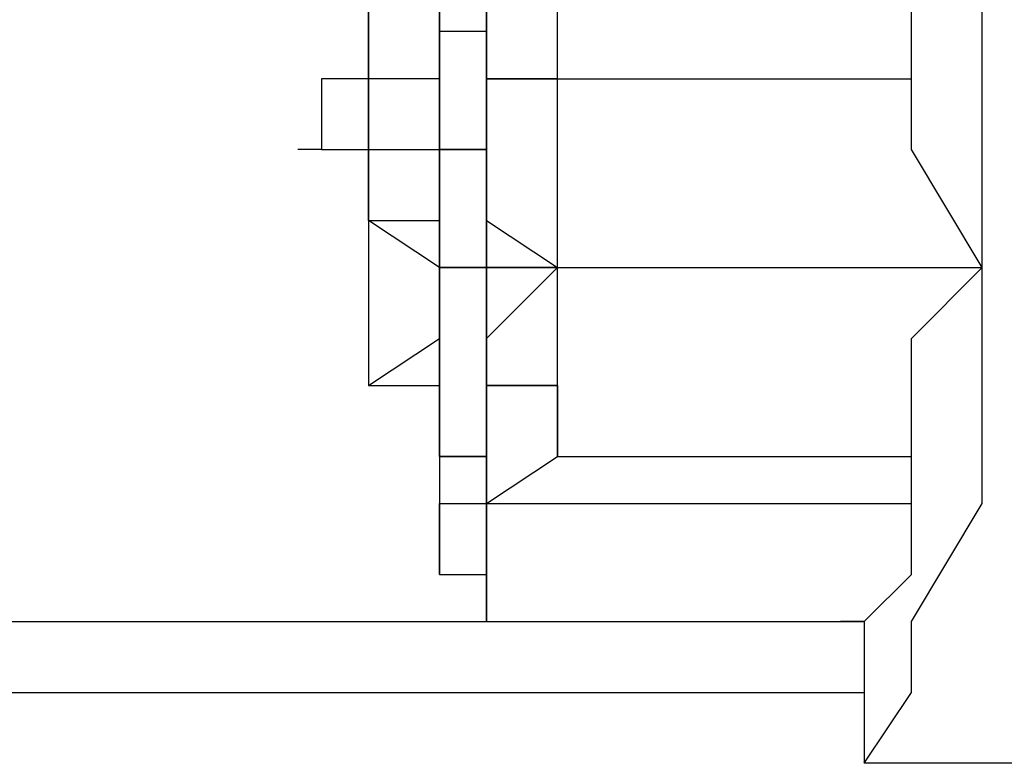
# Model space of a CAD drawing. Header units: millimetres. Extents: x 1114507 to 93926427, y 174473 to 817039.
# Tile 450 of 483: x 2225443 to 2225551, y 770435 to 770516. Entities that reach past the tile are written whole.
import ezdxf

# ---------------------------------------------------------------- set-up
doc = ezdxf.new("R2010")
doc.units = ezdxf.units.MM

msp = doc.modelspace()

# ---------------------------------------------------------------- linework, layer by layer
at = {"color": 7, "linetype": 'Continuous', "lineweight": -2, "elevation": -2718483}
for points in [[(2225481.46, 770514.84), (2225481.46, 770522.59), (2225481.46, 770522.59)], [(2225481.46, 770522.59), (2225481.46, 770514.84), (2225481.46, 770514.84)], [(2225489.22, 770514.84), (2225489.22, 770522.59), (2225489.22, 770522.59)], [(2225489.22, 770522.59), (2225489.22, 770514.84), (2225489.22, 770514.84)], [(2225494.38, 770522.59), (2225494.38, 770514.84), (2225494.38, 770514.84)], [(2225494.38, 770514.84), (2225494.38, 770522.59), (2225494.38, 770522.59)], [(2225494.38, 770522.59), (2225494.38, 770514.84), (2225494.38, 770514.84)], [(2225502.14, 770514.84), (2225502.14, 770522.59), (2225502.14, 770522.59)], [(2225540.9, 770514.84), (2225540.9, 770522.59), (2225540.9, 770522.59)], [(2225548.65, 770509.67), (2225548.65, 770522.59), (2225548.65, 770522.59)], [(2225481.46, 770509.67), (2225481.46, 770514.84), (2225481.46, 770514.84)], [(2225481.46, 770514.84), (2225481.46, 770509.67), (2225481.46, 770509.67)], [(2225494.38, 770514.84), (2225489.22, 770514.84), (2225489.22, 770514.84)], [(2225489.22, 770509.67), (2225489.22, 770514.84), (2225489.22, 770514.84)], [(2225489.22, 770514.84), (2225489.22, 770509.67), (2225489.22, 770509.67)], [(2225489.22, 770514.84), (2225489.22, 770509.67), (2225489.22, 770509.67)], [(2225494.38, 770509.67), (2225494.38, 770514.84), (2225494.38, 770514.84)], [(2225494.38, 770509.67), (2225494.38, 770514.84), (2225494.38, 770514.84)], [(2225494.38, 770514.84), (2225494.38, 770509.67), (2225494.38, 770509.67)], [(2225494.38, 770514.84), (2225494.38, 770509.67), (2225494.38, 770509.67)], [(2225502.14, 770509.67), (2225502.14, 770514.84), (2225502.14, 770514.84)], [(2225540.9, 770509.67), (2225540.9, 770514.84), (2225540.9, 770514.84)], [(2225476.3, 770509.67), (2225476.3, 770501.92), (2225476.3, 770501.92)], [(2225481.46, 770509.67), (2225476.3, 770509.67), (2225476.3, 770509.67)], [(2225481.46, 770501.92), (2225481.46, 770509.67), (2225481.46, 770509.67)], [(2225481.46, 770509.67), (2225481.46, 770501.92), (2225481.46, 770501.92)], [(2225489.22, 770509.67), (2225481.46, 770509.67), (2225481.46, 770509.67)], [(2225489.22, 770509.67), (2225489.22, 770501.92), (2225489.22, 770501.92)], [(2225489.22, 770501.92), (2225489.22, 770509.67), (2225489.22, 770509.67)], [(2225494.38, 770501.92), (2225494.38, 770509.67), (2225494.38, 770509.67)], [(2225494.38, 770509.67), (2225494.38, 770501.92), (2225494.38, 770501.92)], [(2225494.38, 770509.67), (2225494.38, 770501.92), (2225494.38, 770501.92)], [(2225502.14, 770509.67), (2225494.38, 770509.67), (2225494.38, 770509.67)], [(2225494.38, 770509.67), (2225502.14, 770509.67), (2225502.14, 770509.67)], [(2225494.38, 770501.92), (2225494.38, 770509.67), (2225494.38, 770509.67)], [(2225502.14, 770501.92), (2225502.14, 770509.67), (2225502.14, 770509.67)], [(2225502.14, 770509.67), (2225540.9, 770509.67), (2225540.9, 770509.67)], [(2225502.14, 770509.67), (2225540.9, 770509.67), (2225540.9, 770509.67)], [(2225502.14, 770509.67), (2225540.9, 770509.67), (2225540.9, 770509.67)], [(2225502.14, 770509.67), (2225540.9, 770509.67), (2225540.9, 770509.67)], [(2225502.14, 770509.67), (2225540.9, 770509.67), (2225540.9, 770509.67)], [(2225540.9, 770501.92), (2225540.9, 770509.67), (2225540.9, 770509.67)], [(2225548.65, 770489), (2225548.65, 770509.67), (2225548.65, 770509.67)], [(2225476.3, 770501.92), (2225473.71, 770501.92), (2225473.71, 770501.92)], [(2225476.3, 770501.92), (2225481.46, 770501.92), (2225481.46, 770501.92)], [(2225481.46, 770494.17), (2225481.46, 770501.92), (2225481.46, 770501.92)], [(2225481.46, 770501.92), (2225481.46, 770494.17), (2225481.46, 770494.17)], [(2225481.46, 770501.92), (2225489.22, 770501.92), (2225489.22, 770501.92)], [(2225489.22, 770501.92), (2225494.38, 770501.92), (2225494.38, 770501.92)], [(2225494.38, 770501.92), (2225489.22, 770501.92), (2225489.22, 770501.92)], [(2225489.22, 770501.92), (2225494.38, 770501.92), (2225494.38, 770501.92)], [(2225489.22, 770501.92), (2225494.38, 770501.92), (2225494.38, 770501.92)], [(2225489.22, 770501.92), (2225489.22, 770494.17), (2225489.22, 770494.17)], [(2225489.22, 770494.17), (2225489.22, 770501.92), (2225489.22, 770501.92)], [(2225489.22, 770501.92), (2225489.22, 770494.17), (2225489.22, 770494.17)], [(2225494.38, 770501.92), (2225494.38, 770494.17), (2225494.38, 770494.17)], [(2225494.38, 770494.17), (2225494.38, 770501.92), (2225494.38, 770501.92)], [(2225494.38, 770494.17), (2225494.38, 770501.92), (2225494.38, 770501.92)], [(2225494.38, 770501.92), (2225494.38, 770494.17), (2225494.38, 770494.17)], [(2225502.14, 770494.17), (2225502.14, 770501.92), (2225502.14, 770501.92)], [(2225548.65, 770489), (2225540.9, 770501.92), (2225540.9, 770501.92)], [(2225481.46, 770494.17), (2225481.46, 770496.75), (2225481.46, 770496.75)], [(2225481.46, 770494.17), (2225481.46, 770496.75), (2225481.46, 770496.75)], [(2225481.46, 770494.17), (2225481.46, 770496.75), (2225481.46, 770496.75)], [(2225481.46, 770494.17), (2225481.46, 770496.75), (2225481.46, 770496.75)], [(2225481.46, 770494.17), (2225481.46, 770496.75), (2225481.46, 770496.75)], [(2225481.46, 770494.17), (2225481.46, 770496.75), (2225481.46, 770496.75)], [(2225481.46, 770494.17), (2225481.46, 770496.75), (2225481.46, 770496.75)], [(2225481.46, 770494.17), (2225481.46, 770496.75), (2225481.46, 770496.75)], [(2225481.46, 770494.17), (2225481.46, 770496.75), (2225481.46, 770496.75)], [(2225481.46, 770494.17), (2225481.46, 770496.75), (2225481.46, 770496.75)], [(2225481.46, 770494.17), (2225481.46, 770496.75), (2225481.46, 770496.75)], [(2225481.46, 770494.17), (2225481.46, 770496.75), (2225481.46, 770496.75)], [(2225489.22, 770494.17), (2225489.22, 770496.75), (2225489.22, 770496.75)], [(2225489.22, 770494.17), (2225489.22, 770496.75), (2225489.22, 770496.75)], [(2225489.22, 770494.17), (2225489.22, 770496.75), (2225489.22, 770496.75)], [(2225489.22, 770494.17), (2225489.22, 770496.75), (2225489.22, 770496.75)], [(2225489.22, 770494.17), (2225489.22, 770496.75), (2225489.22, 770496.75)], [(2225489.22, 770494.17), (2225489.22, 770496.75), (2225489.22, 770496.75)], [(2225489.22, 770494.17), (2225489.22, 770496.75), (2225489.22, 770496.75)], [(2225489.22, 770494.17), (2225489.22, 770496.75), (2225489.22, 770496.75)], [(2225489.22, 770494.17), (2225489.22, 770496.75), (2225489.22, 770496.75)], [(2225489.22, 770494.17), (2225489.22, 770496.75), (2225489.22, 770496.75)], [(2225489.22, 770494.17), (2225489.22, 770496.75), (2225489.22, 770496.75)], [(2225489.22, 770494.17), (2225489.22, 770496.75), (2225489.22, 770496.75)], [(2225489.22, 770494.17), (2225489.22, 770496.75), (2225489.22, 770496.75)], [(2225489.22, 770494.17), (2225489.22, 770496.75), (2225489.22, 770496.75)], [(2225494.38, 770494.17), (2225494.38, 770496.75), (2225494.38, 770496.75)], [(2225494.38, 770494.17), (2225494.38, 770496.75), (2225494.38, 770496.75)], [(2225494.38, 770494.17), (2225494.38, 770496.75), (2225494.38, 770496.75)], [(2225494.38, 770494.17), (2225494.38, 770496.75), (2225494.38, 770496.75)], [(2225494.38, 770494.17), (2225494.38, 770496.75), (2225494.38, 770496.75)], [(2225494.38, 770494.17), (2225494.38, 770496.75), (2225494.38, 770496.75)], [(2225494.38, 770494.17), (2225494.38, 770496.75), (2225494.38, 770496.75)], [(2225494.38, 770494.17), (2225494.38, 770496.75), (2225494.38, 770496.75)], [(2225494.38, 770494.17), (2225494.38, 770496.75), (2225494.38, 770496.75)], [(2225494.38, 770494.17), (2225494.38, 770496.75), (2225494.38, 770496.75)], [(2225494.38, 770494.17), (2225494.38, 770496.75), (2225494.38, 770496.75)], [(2225494.38, 770494.17), (2225494.38, 770496.75), (2225494.38, 770496.75)], [(2225494.38, 770494.17), (2225494.38, 770496.75), (2225494.38, 770496.75)], [(2225494.38, 770494.17), (2225494.38, 770496.75), (2225494.38, 770496.75)], [(2225494.38, 770494.17), (2225494.38, 770496.75), (2225494.38, 770496.75)], [(2225494.38, 770494.17), (2225494.38, 770496.75), (2225494.38, 770496.75)], [(2225494.38, 770494.17), (2225494.38, 770496.75), (2225494.38, 770496.75)], [(2225494.38, 770494.17), (2225494.38, 770496.75), (2225494.38, 770496.75)], [(2225494.38, 770494.17), (2225494.38, 770496.75), (2225494.38, 770496.75)], [(2225494.38, 770494.17), (2225494.38, 770496.75), (2225494.38, 770496.75)], [(2225494.38, 770494.17), (2225494.38, 770496.75), (2225494.38, 770496.75)], [(2225494.38, 770494.17), (2225494.38, 770496.75), (2225494.38, 770496.75)], [(2225494.38, 770494.17), (2225494.38, 770496.75), (2225494.38, 770496.75)], [(2225494.38, 770494.17), (2225494.38, 770496.75), (2225494.38, 770496.75)], [(2225494.38, 770494.17), (2225494.38, 770496.75), (2225494.38, 770496.75)], [(2225494.38, 770494.17), (2225494.38, 770496.75), (2225494.38, 770496.75)], [(2225494.38, 770494.17), (2225494.38, 770496.75), (2225494.38, 770496.75)], [(2225494.38, 770494.17), (2225494.38, 770496.75), (2225494.38, 770496.75)], [(2225494.38, 770494.17), (2225494.38, 770496.75), (2225494.38, 770496.75)], [(2225494.38, 770494.17), (2225494.38, 770496.75), (2225494.38, 770496.75)], [(2225494.38, 770494.17), (2225494.38, 770496.75), (2225494.38, 770496.75)], [(2225494.38, 770494.17), (2225494.38, 770496.75), (2225494.38, 770496.75)], [(2225494.38, 770494.17), (2225494.38, 770496.75), (2225494.38, 770496.75)], [(2225494.38, 770494.17), (2225494.38, 770496.75), (2225494.38, 770496.75)], [(2225494.38, 770494.17), (2225494.38, 770496.75), (2225494.38, 770496.75)], [(2225494.38, 770494.17), (2225494.38, 770496.75), (2225494.38, 770496.75)], [(2225494.38, 770494.17), (2225494.38, 770496.75), (2225494.38, 770496.75)], [(2225494.38, 770494.17), (2225494.38, 770496.75), (2225494.38, 770496.75)], [(2225494.38, 770494.17), (2225494.38, 770496.75), (2225494.38, 770496.75)], [(2225494.38, 770494.17), (2225494.38, 770496.75), (2225494.38, 770496.75)], [(2225494.38, 770494.17), (2225494.38, 770496.75), (2225494.38, 770496.75)], [(2225494.38, 770494.17), (2225494.38, 770496.75), (2225494.38, 770496.75)], [(2225494.38, 770494.17), (2225494.38, 770496.75), (2225494.38, 770496.75)], [(2225494.38, 770494.17), (2225494.38, 770496.75), (2225494.38, 770496.75)], [(2225494.38, 770494.17), (2225494.38, 770496.75), (2225494.38, 770496.75)], [(2225494.38, 770494.17), (2225494.38, 770496.75), (2225494.38, 770496.75)], [(2225494.38, 770494.17), (2225494.38, 770496.75), (2225494.38, 770496.75)], [(2225494.38, 770494.17), (2225494.38, 770496.75), (2225494.38, 770496.75)], [(2225494.38, 770494.17), (2225494.38, 770496.75), (2225494.38, 770496.75)], [(2225494.38, 770494.17), (2225494.38, 770496.75), (2225494.38, 770496.75)], [(2225494.38, 770494.17), (2225494.38, 770496.75), (2225494.38, 770496.75)], [(2225502.14, 770494.17), (2225502.14, 770496.75), (2225502.14, 770496.75)], [(2225502.14, 770494.17), (2225502.14, 770496.75), (2225502.14, 770496.75)], [(2225481.46, 770494.17), (2225489.22, 770494.17), (2225489.22, 770494.17)], [(2225481.46, 770494.17), (2225489.22, 770494.17), (2225489.22, 770494.17)], [(2225481.46, 770494.17), (2225481.46, 770489), (2225481.46, 770489)], [(2225489.22, 770489), (2225481.46, 770494.17), (2225481.46, 770494.17)], [(2225489.22, 770489), (2225489.22, 770494.17), (2225489.22, 770494.17)], [(2225489.22, 770494.17), (2225489.22, 770489), (2225489.22, 770489)], [(2225489.22, 770494.17), (2225489.22, 770489), (2225489.22, 770489)], [(2225494.38, 770489), (2225494.38, 770494.17), (2225494.38, 770494.17)], [(2225494.38, 770494.17), (2225502.14, 770489), (2225502.14, 770489)], [(2225494.38, 770494.17), (2225494.38, 770489), (2225494.38, 770489)], [(2225494.38, 770489), (2225494.38, 770494.17), (2225494.38, 770494.17)], [(2225502.14, 770489), (2225502.14, 770494.17), (2225502.14, 770494.17)], [(2225481.46, 770489), (2225481.46, 770481.25), (2225481.46, 770481.25)], [(2225489.22, 770481.25), (2225489.22, 770489), (2225489.22, 770489)], [(2225489.22, 770489), (2225494.38, 770489), (2225494.38, 770489)], [(2225489.22, 770489), (2225489.22, 770481.25), (2225489.22, 770481.25)], [(2225489.22, 770481.25), (2225489.22, 770489), (2225489.22, 770489)], [(2225494.38, 770489), (2225489.22, 770489), (2225489.22, 770489)], [(2225489.22, 770489), (2225494.38, 770489), (2225494.38, 770489)], [(2225489.22, 770489), (2225489.22, 770481.25), (2225489.22, 770481.25)], [(2225494.38, 770481.25), (2225494.38, 770489), (2225494.38, 770489)], [(2225502.14, 770489), (2225494.38, 770489), (2225494.38, 770489)], [(2225494.38, 770489), (2225502.14, 770489), (2225502.14, 770489)], [(2225502.14, 770489), (2225494.38, 770481.25), (2225494.38, 770481.25)], [(2225494.38, 770481.25), (2225494.38, 770489), (2225494.38, 770489)], [(2225494.38, 770489), (2225494.38, 770481.25), (2225494.38, 770481.25)], [(2225502.14, 770489), (2225548.65, 770489), (2225548.65, 770489)], [(2225502.14, 770489), (2225548.65, 770489), (2225548.65, 770489)], [(2225502.14, 770481.25), (2225502.14, 770489), (2225502.14, 770489)], [(2225540.9, 770481.25), (2225548.65, 770489), (2225548.65, 770489)], [(2225548.65, 770476.08), (2225548.65, 770489), (2225548.65, 770489)], [(2225481.46, 770481.25), (2225481.46, 770476.08), (2225481.46, 770476.08)], [(2225481.46, 770476.08), (2225489.22, 770481.25), (2225489.22, 770481.25)], [(2225489.22, 770476.08), (2225489.22, 770481.25), (2225489.22, 770481.25)], [(2225489.22, 770481.25), (2225489.22, 770476.08), (2225489.22, 770476.08)], [(2225489.22, 770481.25), (2225489.22, 770476.08), (2225489.22, 770476.08)], [(2225494.38, 770476.08), (2225494.38, 770481.25), (2225494.38, 770481.25)], [(2225494.38, 770481.25), (2225494.38, 770476.08), (2225494.38, 770476.08)], [(2225494.38, 770481.25), (2225494.38, 770476.08), (2225494.38, 770476.08)], [(2225494.38, 770476.08), (2225494.38, 770481.25), (2225494.38, 770481.25)], [(2225502.14, 770476.08), (2225502.14, 770481.25), (2225502.14, 770481.25)], [(2225540.9, 770468.33), (2225540.9, 770481.25), (2225540.9, 770481.25)], [(2225481.46, 770476.08), (2225489.22, 770476.08), (2225489.22, 770476.08)], [(2225489.22, 770476.08), (2225489.22, 770468.33), (2225489.22, 770468.33)], [(2225489.22, 770468.33), (2225489.22, 770476.08), (2225489.22, 770476.08)], [(2225489.22, 770476.08), (2225489.22, 770468.33), (2225489.22, 770468.33)], [(2225502.14, 770476.08), (2225494.38, 770476.08), (2225494.38, 770476.08)], [(2225494.38, 770468.33), (2225494.38, 770476.08), (2225494.38, 770476.08)], [(2225494.38, 770476.08), (2225494.38, 770468.33), (2225494.38, 770468.33)], [(2225494.38, 770476.08), (2225502.14, 770476.08), (2225502.14, 770476.08)], [(2225502.14, 770476.08), (2225502.14, 770468.33), (2225502.14, 770468.33)], [(2225502.14, 770468.33), (2225502.14, 770476.08), (2225502.14, 770476.08)], [(2225502.14, 770468.33), (2225502.14, 770476.08), (2225502.14, 770476.08)], [(2225548.65, 770463.16), (2225548.65, 770476.08), (2225548.65, 770476.08)], [(2225494.38, 770468.33), (2225489.22, 770468.33), (2225489.22, 770468.33)], [(2225489.22, 770468.33), (2225489.22, 770463.16), (2225489.22, 770463.16)], [(2225489.22, 770468.33), (2225494.38, 770468.33), (2225494.38, 770468.33)], [(2225494.38, 770468.33), (2225494.38, 770463.16), (2225494.38, 770463.16)], [(2225494.38, 770463.16), (2225502.14, 770468.33), (2225502.14, 770468.33)], [(2225494.38, 770463.16), (2225494.38, 770468.33), (2225494.38, 770468.33)], [(2225494.38, 770463.16), (2225494.38, 770468.33), (2225494.38, 770468.33)], [(2225494.38, 770468.33), (2225494.38, 770463.16), (2225494.38, 770463.16)], [(2225502.14, 770468.33), (2225540.9, 770468.33), (2225540.9, 770468.33)], [(2225502.14, 770468.33), (2225540.9, 770468.33), (2225540.9, 770468.33)], [(2225540.9, 770463.16), (2225540.9, 770468.33), (2225540.9, 770468.33)], [(2225489.22, 770463.16), (2225489.22, 770455.41), (2225489.22, 770455.41)], [(2225489.22, 770455.41), (2225489.22, 770463.16), (2225489.22, 770463.16)], [(2225489.22, 770463.16), (2225494.38, 770463.16), (2225494.38, 770463.16)], [(2225494.38, 770455.41), (2225494.38, 770463.16), (2225494.38, 770463.16)], [(2225494.38, 770463.16), (2225494.38, 770455.41), (2225494.38, 770455.41)], [(2225494.38, 770463.16), (2225540.9, 770463.16), (2225540.9, 770463.16)], [(2225540.9, 770455.41), (2225540.9, 770463.16), (2225540.9, 770463.16)], [(2225540.9, 770450.24), (2225548.65, 770463.16), (2225548.65, 770463.16)], [(2225489.22, 770455.41), (2225494.38, 770455.41), (2225494.38, 770455.41)], [(2225494.38, 770455.41), (2225494.38, 770450.24), (2225494.38, 770450.24)], [(2225494.38, 770450.24), (2225494.38, 770455.41), (2225494.38, 770455.41)], [(2225535.73, 770450.24), (2225540.9, 770455.41), (2225540.9, 770455.41)], [(2225401.36, 770450.24), (2225494.38, 770450.24), (2225494.38, 770450.24)], [(2225494.38, 770450.24), (2225535.73, 770450.24), (2225535.73, 770450.24)], [(2225494.38, 770450.24), (2225535.73, 770450.24), (2225535.73, 770450.24)], [(2225535.73, 770450.24), (2225533.14, 770450.24), (2225533.14, 770450.24)], [(2225535.73, 770450.24), (2225533.14, 770450.24), (2225533.14, 770450.24)], [(2225535.73, 770450.24), (2225533.14, 770450.24), (2225533.14, 770450.24)], [(2225535.73, 770450.24), (2225533.14, 770450.24), (2225533.14, 770450.24)], [(2225535.73, 770450.24), (2225533.14, 770450.24), (2225533.14, 770450.24)], [(2225535.73, 770450.24), (2225533.14, 770450.24), (2225533.14, 770450.24)], [(2225535.73, 770450.24), (2225533.14, 770450.24), (2225533.14, 770450.24)], [(2225535.73, 770450.24), (2225533.14, 770450.24), (2225533.14, 770450.24)], [(2225535.73, 770450.24), (2225535.73, 770442.49), (2225535.73, 770442.49)], [(2225540.9, 770442.49), (2225540.9, 770450.24), (2225540.9, 770450.24)], [(2225396.19, 770442.49), (2225535.73, 770442.49), (2225535.73, 770442.49)], [(2225535.73, 770434.74), (2225540.9, 770442.49), (2225540.9, 770442.49)], [(2225535.73, 770442.49), (2225535.73, 770434.74), (2225535.73, 770434.74)], [(2225786.38, 770434.74), (2225535.73, 770434.74), (2225535.73, 770434.74)]]:
    msp.add_lwpolyline(points, dxfattribs=at)
for points in [[(2225481.46, 770514.84), (2225481.46, 770514.84)], [(2225481.46, 770514.84), (2225481.46, 770514.84)], [(2225481.46, 770514.84), (2225481.46, 770514.84)], [(2225481.46, 770514.84), (2225481.46, 770514.84)], [(2225489.22, 770514.84), (2225489.22, 770514.84)], [(2225489.22, 770514.84), (2225489.22, 770514.84)], [(2225489.22, 770514.84), (2225489.22, 770514.84)], [(2225489.22, 770514.84), (2225489.22, 770514.84)], [(2225489.22, 770514.84), (2225489.22, 770514.84)], [(2225489.22, 770514.84), (2225489.22, 770514.84)], [(2225489.22, 770514.84), (2225489.22, 770514.84)], [(2225494.38, 770514.84), (2225494.38, 770514.84)], [(2225494.38, 770514.84), (2225494.38, 770514.84)], [(2225494.38, 770514.84), (2225494.38, 770514.84)], [(2225494.38, 770514.84), (2225494.38, 770514.84)], [(2225494.38, 770514.84), (2225494.38, 770514.84)], [(2225494.38, 770514.84), (2225494.38, 770514.84)], [(2225494.38, 770514.84), (2225494.38, 770514.84)], [(2225494.38, 770514.84), (2225494.38, 770514.84)], [(2225494.38, 770514.84), (2225494.38, 770514.84)], [(2225494.38, 770514.84), (2225494.38, 770514.84)], [(2225494.38, 770514.84), (2225494.38, 770514.84)], [(2225494.38, 770514.84), (2225494.38, 770514.84)], [(2225494.38, 770514.84), (2225494.38, 770514.84)], [(2225494.38, 770514.84), (2225494.38, 770514.84)], [(2225494.38, 770514.84), (2225494.38, 770514.84)], [(2225494.38, 770514.84), (2225494.38, 770514.84)], [(2225494.38, 770514.84), (2225494.38, 770514.84)], [(2225494.38, 770514.84), (2225494.38, 770514.84)], [(2225494.38, 770514.84), (2225494.38, 770514.84)], [(2225494.38, 770514.84), (2225494.38, 770514.84)], [(2225494.38, 770514.84), (2225494.38, 770514.84)], [(2225494.38, 770514.84), (2225494.38, 770514.84)], [(2225494.38, 770514.84), (2225494.38, 770514.84)], [(2225494.38, 770514.84), (2225494.38, 770514.84)], [(2225502.14, 770514.84), (2225502.14, 770514.84)], [(2225502.14, 770514.84), (2225502.14, 770514.84)], [(2225481.46, 770509.67), (2225481.46, 770509.67)], [(2225481.46, 770509.67), (2225481.46, 770509.67)], [(2225481.46, 770509.67), (2225481.46, 770509.67)], [(2225481.46, 770509.67), (2225481.46, 770509.67)], [(2225481.46, 770509.67), (2225481.46, 770509.67)], [(2225481.46, 770509.67), (2225481.46, 770509.67)], [(2225481.46, 770509.67), (2225481.46, 770509.67)], [(2225481.46, 770509.67), (2225481.46, 770509.67)], [(2225481.46, 770509.67), (2225481.46, 770509.67)], [(2225481.46, 770509.67), (2225481.46, 770509.67)], [(2225481.46, 770509.67), (2225481.46, 770509.67)], [(2225481.46, 770509.67), (2225481.46, 770509.67)], [(2225481.46, 770509.67), (2225481.46, 770509.67)], [(2225481.46, 770509.67), (2225481.46, 770509.67)], [(2225481.46, 770509.67), (2225481.46, 770509.67)], [(2225481.46, 770509.67), (2225481.46, 770509.67)], [(2225481.46, 770509.67), (2225481.46, 770509.67)], [(2225481.46, 770509.67), (2225481.46, 770509.67)], [(2225481.46, 770509.67), (2225481.46, 770509.67)], [(2225489.22, 770509.67), (2225489.22, 770509.67)], [(2225489.22, 770509.67), (2225489.22, 770509.67)], [(2225489.22, 770509.67), (2225489.22, 770509.67)], [(2225489.22, 770509.67), (2225489.22, 770509.67)], [(2225489.22, 770509.67), (2225489.22, 770509.67)], [(2225489.22, 770509.67), (2225489.22, 770509.67)], [(2225489.22, 770509.67), (2225489.22, 770509.67)], [(2225489.22, 770509.67), (2225489.22, 770509.67)], [(2225494.38, 770509.67), (2225494.38, 770509.67)], [(2225494.38, 770509.67), (2225494.38, 770509.67)], [(2225494.38, 770509.67), (2225494.38, 770509.67)], [(2225494.38, 770509.67), (2225494.38, 770509.67)], [(2225494.38, 770509.67), (2225494.38, 770509.67)], [(2225494.38, 770509.67), (2225494.38, 770509.67)], [(2225494.38, 770509.67), (2225494.38, 770509.67)], [(2225494.38, 770509.67), (2225494.38, 770509.67)], [(2225494.38, 770509.67), (2225494.38, 770509.67)], [(2225494.38, 770509.67), (2225494.38, 770509.67)], [(2225494.38, 770509.67), (2225494.38, 770509.67)], [(2225494.38, 770509.67), (2225494.38, 770509.67)], [(2225494.38, 770509.67), (2225494.38, 770509.67)], [(2225494.38, 770509.67), (2225494.38, 770509.67)], [(2225494.38, 770509.67), (2225494.38, 770509.67)], [(2225494.38, 770509.67), (2225494.38, 770509.67)], [(2225502.14, 770509.67), (2225502.14, 770509.67)], [(2225502.14, 770509.67), (2225502.14, 770509.67)], [(2225502.14, 770509.67), (2225502.14, 770509.67)], [(2225502.14, 770509.67), (2225502.14, 770509.67)], [(2225502.14, 770509.67), (2225502.14, 770509.67)], [(2225502.14, 770509.67), (2225502.14, 770509.67)], [(2225502.14, 770509.67), (2225502.14, 770509.67)], [(2225502.14, 770509.67), (2225502.14, 770509.67)], [(2225502.14, 770509.67), (2225502.14, 770509.67)], [(2225502.14, 770509.67), (2225502.14, 770509.67)], [(2225502.14, 770509.67), (2225502.14, 770509.67)], [(2225502.14, 770509.67), (2225502.14, 770509.67)], [(2225502.14, 770509.67), (2225502.14, 770509.67)], [(2225502.14, 770509.67), (2225502.14, 770509.67)], [(2225502.14, 770509.67), (2225502.14, 770509.67)], [(2225540.9, 770509.67), (2225540.9, 770509.67)], [(2225540.9, 770509.67), (2225540.9, 770509.67)], [(2225540.9, 770509.67), (2225540.9, 770509.67)], [(2225540.9, 770509.67), (2225540.9, 770509.67)], [(2225481.46, 770501.92), (2225481.46, 770501.92)], [(2225481.46, 770501.92), (2225481.46, 770501.92)], [(2225481.46, 770501.92), (2225481.46, 770501.92)], [(2225489.22, 770501.92), (2225489.22, 770501.92)], [(2225489.22, 770501.92), (2225489.22, 770501.92)], [(2225489.22, 770501.92), (2225489.22, 770501.92)], [(2225489.22, 770501.92), (2225489.22, 770501.92)], [(2225489.22, 770501.92), (2225489.22, 770501.92)], [(2225489.22, 770501.92), (2225489.22, 770501.92)], [(2225489.22, 770501.92), (2225489.22, 770501.92)], [(2225489.22, 770501.92), (2225489.22, 770501.92)], [(2225489.22, 770501.92), (2225489.22, 770501.92)], [(2225494.38, 770501.92), (2225494.38, 770501.92)], [(2225494.38, 770501.92), (2225494.38, 770501.92)], [(2225494.38, 770501.92), (2225494.38, 770501.92)], [(2225494.38, 770501.92), (2225494.38, 770501.92)], [(2225494.38, 770501.92), (2225494.38, 770501.92)], [(2225494.38, 770501.92), (2225494.38, 770501.92)], [(2225494.38, 770501.92), (2225494.38, 770501.92)], [(2225494.38, 770501.92), (2225494.38, 770501.92)], [(2225494.38, 770501.92), (2225494.38, 770501.92)], [(2225494.38, 770501.92), (2225494.38, 770501.92)], [(2225494.38, 770501.92), (2225494.38, 770501.92)], [(2225494.38, 770501.92), (2225494.38, 770501.92)], [(2225494.38, 770501.92), (2225494.38, 770501.92)], [(2225494.38, 770501.92), (2225494.38, 770501.92)], [(2225494.38, 770501.92), (2225494.38, 770501.92)], [(2225494.38, 770501.92), (2225494.38, 770501.92)], [(2225494.38, 770501.92), (2225494.38, 770501.92)], [(2225494.38, 770501.92), (2225494.38, 770501.92)], [(2225494.38, 770501.92), (2225494.38, 770501.92)], [(2225502.14, 770501.92), (2225502.14, 770501.92)], [(2225502.14, 770501.92), (2225502.14, 770501.92)], [(2225502.14, 770501.92), (2225502.14, 770501.92)], [(2225481.46, 770489), (2225481.46, 770489)], [(2225481.46, 770489), (2225481.46, 770489)], [(2225489.22, 770489), (2225489.22, 770489)], [(2225489.22, 770489), (2225489.22, 770489)], [(2225489.22, 770489), (2225489.22, 770489)], [(2225489.22, 770489), (2225489.22, 770489)], [(2225489.22, 770489), (2225489.22, 770489)], [(2225489.22, 770489), (2225489.22, 770489)], [(2225489.22, 770489), (2225489.22, 770489)], [(2225489.22, 770489), (2225489.22, 770489)], [(2225489.22, 770489), (2225489.22, 770489)], [(2225489.22, 770489), (2225489.22, 770489)], [(2225489.22, 770489), (2225489.22, 770489)], [(2225489.22, 770489), (2225489.22, 770489)], [(2225494.38, 770489), (2225494.38, 770489)], [(2225494.38, 770489), (2225494.38, 770489)], [(2225494.38, 770489), (2225494.38, 770489)], [(2225494.38, 770489), (2225494.38, 770489)], [(2225494.38, 770489), (2225494.38, 770489)], [(2225494.38, 770489), (2225494.38, 770489)], [(2225494.38, 770489), (2225494.38, 770489)], [(2225494.38, 770489), (2225494.38, 770489)], [(2225494.38, 770489), (2225494.38, 770489)], [(2225494.38, 770489), (2225494.38, 770489)], [(2225494.38, 770489), (2225494.38, 770489)], [(2225502.14, 770489), (2225502.14, 770489)], [(2225502.14, 770489), (2225502.14, 770489)], [(2225502.14, 770489), (2225502.14, 770489)], [(2225502.14, 770489), (2225502.14, 770489)], [(2225502.14, 770489), (2225502.14, 770489)], [(2225502.14, 770489), (2225502.14, 770489)], [(2225502.14, 770489), (2225502.14, 770489)], [(2225502.14, 770489), (2225502.14, 770489)], [(2225502.14, 770489), (2225502.14, 770489)], [(2225548.65, 770489), (2225548.65, 770489)], [(2225548.65, 770489), (2225548.65, 770489)], [(2225481.46, 770481.25), (2225481.46, 770481.25)], [(2225481.46, 770481.25), (2225481.46, 770481.25)], [(2225489.22, 770481.25), (2225489.22, 770481.25)], [(2225489.22, 770481.25), (2225489.22, 770481.25)], [(2225489.22, 770481.25), (2225489.22, 770481.25)], [(2225489.22, 770481.25), (2225489.22, 770481.25)], [(2225489.22, 770481.25), (2225489.22, 770481.25)], [(2225489.22, 770481.25), (2225489.22, 770481.25)], [(2225489.22, 770481.25), (2225489.22, 770481.25)], [(2225489.22, 770481.25), (2225489.22, 770481.25)], [(2225489.22, 770481.25), (2225489.22, 770481.25)], [(2225489.22, 770481.25), (2225489.22, 770481.25)], [(2225489.22, 770481.25), (2225489.22, 770481.25)], [(2225494.38, 770481.25), (2225494.38, 770481.25)], [(2225494.38, 770481.25), (2225494.38, 770481.25)], [(2225494.38, 770481.25), (2225494.38, 770481.25)], [(2225494.38, 770481.25), (2225494.38, 770481.25)], [(2225494.38, 770481.25), (2225494.38, 770481.25)], [(2225494.38, 770481.25), (2225494.38, 770481.25)], [(2225494.38, 770481.25), (2225494.38, 770481.25)], [(2225494.38, 770481.25), (2225494.38, 770481.25)], [(2225494.38, 770481.25), (2225494.38, 770481.25)], [(2225494.38, 770481.25), (2225494.38, 770481.25)], [(2225494.38, 770481.25), (2225494.38, 770481.25)], [(2225494.38, 770481.25), (2225494.38, 770481.25)], [(2225494.38, 770481.25), (2225494.38, 770481.25)], [(2225494.38, 770481.25), (2225494.38, 770481.25)], [(2225494.38, 770481.25), (2225494.38, 770481.25)], [(2225494.38, 770481.25), (2225494.38, 770481.25)], [(2225494.38, 770481.25), (2225494.38, 770481.25)], [(2225494.38, 770481.25), (2225494.38, 770481.25)], [(2225494.38, 770481.25), (2225494.38, 770481.25)], [(2225494.38, 770481.25), (2225494.38, 770481.25)], [(2225502.14, 770481.25), (2225502.14, 770481.25)], [(2225502.14, 770481.25), (2225502.14, 770481.25)], [(2225481.46, 770476.08), (2225481.46, 770476.08)], [(2225481.46, 770476.08), (2225481.46, 770476.08)], [(2225481.46, 770476.08), (2225481.46, 770476.08)], [(2225489.22, 770476.08), (2225489.22, 770476.08)], [(2225489.22, 770476.08), (2225489.22, 770476.08)], [(2225489.22, 770476.08), (2225489.22, 770476.08)], [(2225489.22, 770476.08), (2225489.22, 770476.08)], [(2225489.22, 770476.08), (2225489.22, 770476.08)], [(2225489.22, 770476.08), (2225489.22, 770476.08)], [(2225489.22, 770476.08), (2225489.22, 770476.08)], [(2225489.22, 770476.08), (2225489.22, 770476.08)], [(2225489.22, 770476.08), (2225489.22, 770476.08)], [(2225489.22, 770476.08), (2225489.22, 770476.08)], [(2225489.22, 770476.08), (2225489.22, 770476.08)], [(2225489.22, 770476.08), (2225489.22, 770476.08)], [(2225489.22, 770476.08), (2225489.22, 770476.08)], [(2225489.22, 770476.08), (2225489.22, 770476.08)], [(2225489.22, 770476.08), (2225489.22, 770476.08)], [(2225489.22, 770476.08), (2225489.22, 770476.08)], [(2225489.22, 770476.08), (2225489.22, 770476.08)], [(2225494.38, 770476.08), (2225494.38, 770476.08)], [(2225494.38, 770476.08), (2225494.38, 770476.08)], [(2225494.38, 770476.08), (2225494.38, 770476.08)], [(2225494.38, 770476.08), (2225494.38, 770476.08)], [(2225494.38, 770476.08), (2225494.38, 770476.08)], [(2225494.38, 770476.08), (2225494.38, 770476.08)], [(2225494.38, 770476.08), (2225494.38, 770476.08)], [(2225494.38, 770476.08), (2225494.38, 770476.08)], [(2225494.38, 770476.08), (2225494.38, 770476.08)], [(2225494.38, 770476.08), (2225494.38, 770476.08)], [(2225494.38, 770476.08), (2225494.38, 770476.08)], [(2225494.38, 770476.08), (2225494.38, 770476.08)], [(2225502.14, 770476.08), (2225502.14, 770476.08)], [(2225502.14, 770476.08), (2225502.14, 770476.08)], [(2225502.14, 770476.08), (2225502.14, 770476.08)], [(2225502.14, 770476.08), (2225502.14, 770476.08)], [(2225502.14, 770476.08), (2225502.14, 770476.08)], [(2225502.14, 770476.08), (2225502.14, 770476.08)], [(2225502.14, 770476.08), (2225502.14, 770476.08)], [(2225502.14, 770476.08), (2225502.14, 770476.08)], [(2225502.14, 770476.08), (2225502.14, 770476.08)], [(2225502.14, 770476.08), (2225502.14, 770476.08)], [(2225502.14, 770476.08), (2225502.14, 770476.08)], [(2225489.22, 770468.33), (2225489.22, 770468.33)], [(2225489.22, 770468.33), (2225489.22, 770468.33)], [(2225489.22, 770468.33), (2225489.22, 770468.33)], [(2225489.22, 770468.33), (2225489.22, 770468.33)], [(2225489.22, 770468.33), (2225489.22, 770468.33)], [(2225489.22, 770468.33), (2225489.22, 770468.33)], [(2225489.22, 770468.33), (2225489.22, 770468.33)], [(2225494.38, 770468.33), (2225494.38, 770468.33)], [(2225494.38, 770468.33), (2225494.38, 770468.33)], [(2225494.38, 770468.33), (2225494.38, 770468.33)], [(2225494.38, 770468.33), (2225494.38, 770468.33)], [(2225494.38, 770468.33), (2225494.38, 770468.33)], [(2225494.38, 770468.33), (2225494.38, 770468.33)], [(2225494.38, 770468.33), (2225494.38, 770468.33)], [(2225494.38, 770468.33), (2225494.38, 770468.33)], [(2225494.38, 770468.33), (2225494.38, 770468.33)], [(2225494.38, 770468.33), (2225494.38, 770468.33)], [(2225494.38, 770468.33), (2225494.38, 770468.33)], [(2225494.38, 770468.33), (2225494.38, 770468.33)], [(2225494.38, 770468.33), (2225494.38, 770468.33)], [(2225494.38, 770468.33), (2225494.38, 770468.33)], [(2225494.38, 770468.33), (2225494.38, 770468.33)], [(2225502.14, 770468.33), (2225502.14, 770468.33)], [(2225502.14, 770468.33), (2225502.14, 770468.33)], [(2225502.14, 770468.33), (2225502.14, 770468.33)], [(2225502.14, 770468.33), (2225502.14, 770468.33)], [(2225502.14, 770468.33), (2225502.14, 770468.33)], [(2225502.14, 770468.33), (2225502.14, 770468.33)], [(2225540.9, 770468.33), (2225540.9, 770468.33)], [(2225540.9, 770468.33), (2225540.9, 770468.33)], [(2225489.22, 770463.16), (2225489.22, 770463.16)], [(2225489.22, 770463.16), (2225489.22, 770463.16)], [(2225494.38, 770463.16), (2225494.38, 770463.16)], [(2225494.38, 770463.16), (2225494.38, 770463.16)], [(2225494.38, 770463.16), (2225494.38, 770463.16)], [(2225494.38, 770463.16), (2225494.38, 770463.16)], [(2225494.38, 770463.16), (2225494.38, 770463.16)], [(2225494.38, 770463.16), (2225494.38, 770463.16)], [(2225494.38, 770463.16), (2225494.38, 770463.16)], [(2225494.38, 770463.16), (2225494.38, 770463.16)], [(2225494.38, 770463.16), (2225494.38, 770463.16)], [(2225540.9, 770463.16), (2225540.9, 770463.16)], [(2225489.22, 770455.41), (2225489.22, 770455.41)], [(2225489.22, 770455.41), (2225489.22, 770455.41)], [(2225489.22, 770455.41), (2225489.22, 770455.41)], [(2225489.22, 770455.41), (2225489.22, 770455.41)], [(2225489.22, 770455.41), (2225489.22, 770455.41)], [(2225494.38, 770455.41), (2225494.38, 770455.41)], [(2225494.38, 770455.41), (2225494.38, 770455.41)], [(2225494.38, 770455.41), (2225494.38, 770455.41)], [(2225494.38, 770455.41), (2225494.38, 770455.41)], [(2225494.38, 770455.41), (2225494.38, 770455.41)], [(2225494.38, 770455.41), (2225494.38, 770455.41)], [(2225494.38, 770455.41), (2225494.38, 770455.41)], [(2225494.38, 770450.24), (2225494.38, 770450.24)], [(2225494.38, 770450.24), (2225494.38, 770450.24)], [(2225494.38, 770450.24), (2225494.38, 770450.24)], [(2225494.38, 770450.24), (2225494.38, 770450.24)], [(2225494.38, 770450.24), (2225494.38, 770450.24)]]:
    msp.add_lwpolyline(points, close=True, dxfattribs=at)

doc.saveas('drawing.dxf')
